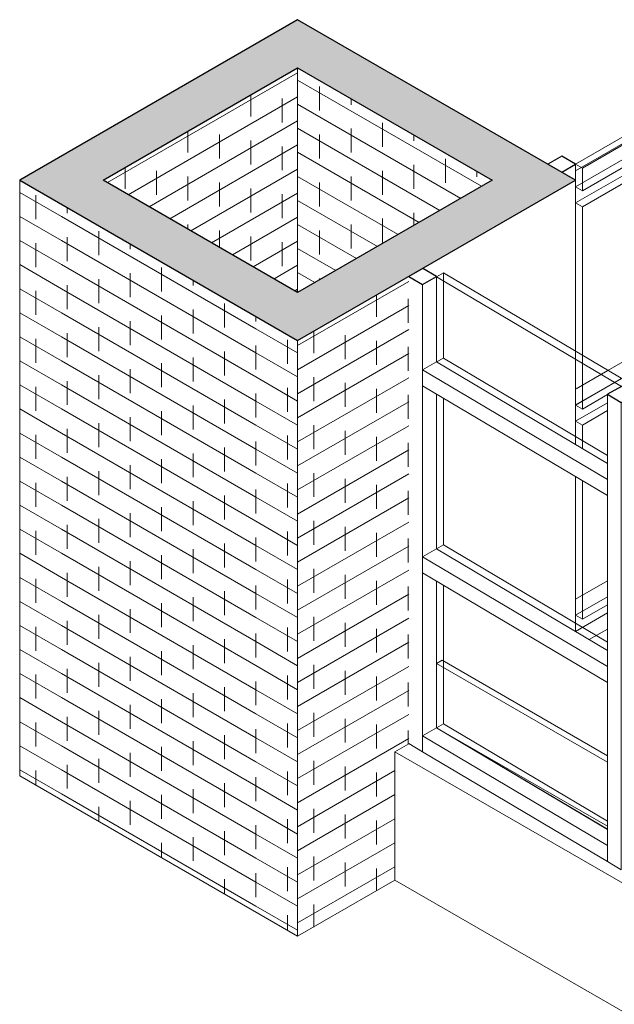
# Model space of a CAD drawing. Header units: metres. Extents: x -33 to 126, y -29 to 31.
# Tile 283 of 656: x 48.92 to 50.44, y -4.54 to -2.04. Entities that reach past the tile are written whole.
import ezdxf

# ---------------------------------------------------------------- set-up
doc = ezdxf.new("R2010")
doc.units = ezdxf.units.M
for name, color, linetype, lineweight in [('A-DETL-THIN', 151, 'Continuous', 18), ('A-GLAZ-CURT', 52, 'Continuous', 18), ('A-GLAZ-CWMG', 51, 'Continuous', 18), ('A-WALL', 113, 'Continuous', 18), ('A-WALL-PATT', 111, 'Continuous', 35)]:
    doc.layers.add(name, color=color, linetype=linetype, lineweight=lineweight)
pattern_1 = [(330, (-78.875, -34.565), (-0.000346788, 0.061399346), []), (90, (-78.875, -34.565), (-0.08, 0.107), [0.061, -0.061])]

# ---------------------------------------------------------------- blocks, each defined once
blk = doc.blocks.new('Montante retangular - 50 x 150 mm-965656-PERSPECTIVA GERAL')
at = {"layer": 'A-GLAZ-CWMG', "lineweight": 9}
for p, q in [((-24.9456, -3.8573), (-24.9097, -3.8372)), ((-24.9456, -3.8981), (-24.9456, -3.8573)), ((-24.4749, -4.1366), (-24.9456, -3.8573)), ((-24.4749, -4.0953), (-24.9097, -3.8372)), ((-24.9456, -3.8981), (-24.4749, -4.1775)), ((-24.4749, -4.1366), (-24.4749, -4.1775))]:
    blk.add_line(p, q, dxfattribs=at)
blk = doc.blocks.new('Montante retangular - 50 x 150 mm-966039-PERSPECTIVA GERAL')
at = {"layer": 'A-GLAZ-CWMG', "lineweight": 9}
for p, q in [((-24.4749, -3.7018), (-24.4749, -4.1775)), ((-24.44, -4.1982), (-24.44, -3.7225)), ((-24.4042, -3.7642), (-24.4042, -4.1376)), ((-24.44, -4.1982), (-24.4749, -4.1775))]:
    blk.add_line(p, q, dxfattribs=at)
blk = doc.blocks.new('Painel do sistema - Envidraçado-2051385-PERSPECTIVA GERAL')
at = {"layer": 'A-GLAZ-CURT', "lineweight": 9}
for p, q in [((-24.1391, -2.8364), (-24.1568, -2.8262)), ((-24.1568, -2.8266), (-24.1568, -3.1159)), ((-24.1391, -2.8364), (-24.4039, -2.9893)), ((-24.1391, -3.1264), (-24.1391, -2.8364)), ((-24.4749, -3.0302), (-24.5386, -3.067)), ((-24.5386, -3.067), (-24.5559, -3.057)), ((-24.5386, -3.067), (-24.5386, -3.1265)), ((-24.1568, -3.1159), (-24.1568, -3.3201)), ((-24.1391, -3.3303), (-24.1391, -3.1264)), ((-24.5386, -3.2088), (-24.5386, -3.561)), ((-24.1568, -3.3201), (-24.1849, -3.3364)), ((-24.1675, -3.3468), (-24.1391, -3.3303)), ((-24.1568, -3.3201), (-24.1391, -3.3303)), ((-24.2552, -3.377), (-24.4042, -3.463)), ((-24.4042, -3.4834), (-24.2377, -3.3873)), ((-24.4749, -3.5038), (-24.5559, -3.5506)), ((-24.5386, -3.561), (-24.4749, -3.5242)), ((-24.5386, -3.561), (-24.5559, -3.551))]:
    blk.add_line(p, q, dxfattribs=at)
blk = doc.blocks.new('Montante retangular - 50 x 150 mm-2051383-PERSPECTIVA GERAL')
at = {"layer": 'A-GLAZ-CWMG', "lineweight": 9}
for p, q in [((-24.2195, -3.3159), (-24.1918, -3.2999)), ((-24.1918, -3.2999), (-24.1564, -3.3203)), ((-24.1846, -3.3366), (-24.1564, -3.3203)), ((-24.1564, -3.3203), (-24.1564, -3.3403)), ((-24.1564, -3.3403), (-24.1564, -3.3533)), ((-24.4042, -3.4226), (-24.2897, -3.3565)), ((-24.4042, -3.4634), (-24.2548, -3.3772)), ((-24.4042, -3.5042), (-24.2199, -3.3979)), ((-24.5559, -3.5102), (-24.4749, -3.4634)), ((-24.5559, -3.551), (-24.4749, -3.5042)), ((-24.5559, -3.5918), (-24.4749, -3.545))]:
    blk.add_line(p, q, dxfattribs=at)
blk = doc.blocks.new('Painel do sistema - Envidraçado-2051386-PERSPECTIVA GERAL')
at = {"layer": 'A-GLAZ-CURT', "lineweight": 9}
for p, q in [((-24.1391, -2.2811), (-24.1568, -2.2709)), ((-24.1568, -2.2713), (-24.1568, -2.7853)), ((-24.1391, -2.2811), (-24.5386, -2.5118)), ((-24.1391, -2.7955), (-24.1391, -2.2811)), ((-24.5386, -2.5118), (-24.5559, -2.5018)), ((-24.5386, -2.5118), (-24.5386, -2.8893)), ((-24.1568, -2.7853), (-24.4391, -2.9484)), ((-24.4217, -2.9587), (-24.1391, -2.7955)), ((-24.1568, -2.7853), (-24.1391, -2.7955)), ((-24.5386, -2.8893), (-24.5386, -3.0262)), ((-24.4391, -2.9484), (-24.5559, -3.0158)), ((-24.439, -2.9687), (-24.4217, -2.9587)), ((-24.5386, -3.0262), (-24.4748, -2.9894)), ((-24.5386, -3.0262), (-24.5559, -3.0162))]:
    blk.add_line(p, q, dxfattribs=at)
blk = doc.blocks.new('Painel do sistema - Envidraçado-V182-PERSPECTIVA GERAL')
at = {"layer": 'A-GLAZ-CURT'}
for p, q in [((-24.1568, -2.1723), (-24.5563, -2.403)), ((-24.1391, -2.1825), (-24.1568, -2.1723)), ((-24.5386, -2.4132), (-24.1391, -2.1825)), ((-24.5563, -2.403), (-24.5386, -2.4132))]:
    blk.add_line(p, q, dxfattribs=at)
at = {"layer": 'A-GLAZ-CURT', "lineweight": 9}
for p, q in [((-24.1568, -2.1723), (-24.1568, -2.2301)), ((-24.1391, -2.2403), (-24.1391, -2.1825)), ((-24.1568, -2.2301), (-24.5559, -2.4606)), ((-24.5386, -2.471), (-24.1391, -2.2403)), ((-24.1568, -2.2301), (-24.1391, -2.2403)), ((-24.5386, -2.4132), (-24.5386, -2.471)), ((-24.5386, -2.471), (-24.5559, -2.461))]:
    blk.add_line(p, q, dxfattribs=at)
blk = doc.blocks.new('Montante retangular - 50 x 150 mm-165979-PERSPECTIVA GERAL')
at = {"layer": 'A-GLAZ-CWMG', "lineweight": 25}
for p, q in [((-12.0118, 4.88), (-12.0472, 4.8595)), ((-12.0472, 4.8595), (-12.0118, 4.8391)), ((-11.9765, 4.8595), (-12.0118, 4.88)), ((-12.0118, 4.8391), (-11.9765, 4.8595))]:
    blk.add_line(p, q, dxfattribs=at)
at = {"layer": 'A-GLAZ-CWMG', "lineweight": 9}
blk.add_line((-11.9765, 4.8595), (-11.9765, 4.8187), dxfattribs=at)
blk = doc.blocks.new('Montante retangular - 50 x 150 mm-2051384-PERSPECTIVA GERAL')
at = {"layer": 'A-GLAZ-CWMG', "lineweight": 9}
for p, q in [((-24.5559, -2.4202), (-24.1918, -2.2099)), ((-24.1918, -2.2099), (-24.1564, -2.2303)), ((-24.1564, -2.2303), (-24.5559, -2.461)), ((-24.1564, -2.2303), (-24.1564, -2.2503)), ((-24.1564, -2.2503), (-24.1564, -2.2711)), ((-24.1564, -2.2711), (-24.5559, -2.5018))]:
    blk.add_line(p, q, dxfattribs=at)
blk = doc.blocks.new('Montante retangular - 50 x 150 mm-V184-PERSPECTIVA GERAL')
at = {"layer": 'A-GLAZ-CWMG', "lineweight": 9}
for p, q in [((-24.4737, -2.9279), (-24.1918, -2.7651)), ((-24.1918, -2.7651), (-24.1564, -2.7855)), ((-24.1564, -2.7855), (-24.4388, -2.9486)), ((-24.1564, -2.7855), (-24.1564, -2.8055)), ((-24.1564, -2.8264), (-24.4212, -2.9793)), ((-24.1564, -2.8055), (-24.1564, -2.8264)), ((-24.5548, -2.9747), (-24.4737, -2.9279)), ((-24.4388, -2.9486), (-24.5559, -3.0162)), ((-24.4749, -3.0102), (-24.5559, -3.057))]:
    blk.add_line(p, q, dxfattribs=at)
blk = doc.blocks.new('Montante retangular - 50 x 150 mm-V443-PERSPECTIVA GERAL')
at = {"layer": 'A-GLAZ-CWMG', "lineweight": 25}
for p, q in [((-24.9625, -2.6788), (-24.9804, -2.6888)), ((-24.9446, -2.6687), (-24.9625, -2.6788)), ((-24.9097, -2.6894), (-24.9446, -2.6687)), ((-24.9804, -2.6888), (-24.9456, -2.7095)), ((-24.9456, -2.7095), (-24.9097, -2.6894))]:
    blk.add_line(p, q, dxfattribs=at)
at = {"layer": 'A-GLAZ-CWMG', "lineweight": 9}
for p, q in [((-24.9097, -2.9067), (-24.9097, -2.6898)), ((-24.9456, -2.9468), (-24.9456, -2.7095))]:
    blk.add_line(p, q, dxfattribs=at)
blk = doc.blocks.new('Painel do sistema - Envidraçado-965978-PERSPECTIVA GERAL')
at = {"layer": 'A-GLAZ-CURT'}
for p, q in [((-24.8922, -2.6795), (-24.9101, -2.6896)), ((-24.4215, -2.9588), (-24.8922, -2.6795)), ((-24.9101, -2.6896), (-24.4394, -2.9689)), ((-24.4394, -2.9689), (-24.4215, -2.9588))]:
    blk.add_line(p, q, dxfattribs=at)
at = {"layer": 'A-GLAZ-CURT', "lineweight": 9}
for p, q in [((-24.8922, -2.8964), (-24.8922, -2.6795)), ((-24.9101, -2.6896), (-24.9101, -2.9065)), ((-24.9101, -2.9065), (-24.8922, -2.8964)), ((-24.4749, -3.1441), (-24.8922, -2.8964)), ((-24.9101, -2.9065), (-24.4749, -3.1648)), ((-24.4215, -2.9588), (-24.4215, -2.9791))]:
    blk.add_line(p, q, dxfattribs=at)
blk = doc.blocks.new('Montante retangular - 50 x 150 mm-966045-PERSPECTIVA GERAL')
at = {"layer": 'A-GLAZ-CWMG', "lineweight": 9}
for p, q in [((-24.9456, -3.4225), (-24.9456, -2.9468)), ((-24.9097, -3.3824), (-24.9097, -2.9885))]:
    blk.add_line(p, q, dxfattribs=at)
blk = doc.blocks.new('Montante retangular - 50 x 150 mm-965883-PERSPECTIVA GERAL')
at = {"layer": 'A-GLAZ-CWMG', "lineweight": 9}
for p, q in [((-24.9456, -2.9264), (-24.9097, -2.9063)), ((-24.9456, -2.9673), (-24.9456, -2.9264)), ((-24.4749, -3.2058), (-24.9456, -2.9264)), ((-24.9097, -2.9063), (-24.4749, -3.1644)), ((-24.9456, -2.9673), (-24.4749, -3.2466)), ((-24.4749, -3.2058), (-24.4749, -3.2466))]:
    blk.add_line(p, q, dxfattribs=at)
blk = doc.blocks.new('Montante retangular - 50 x 150 mm-V445-PERSPECTIVA GERAL')
at = {"layer": 'A-GLAZ-CWMG', "lineweight": 25}
for p, q in [((-24.439, -2.9687), (-24.4749, -2.9888)), ((-24.4042, -2.9894), (-24.439, -2.9687)), ((-24.4749, -2.9888), (-24.44, -3.0095)), ((-24.44, -3.0095), (-24.4042, -2.9894))]:
    blk.add_line(p, q, dxfattribs=at)
at = {"layer": 'A-GLAZ-CWMG', "lineweight": 9}
for p, q in [((-24.4749, -2.9888), (-24.4749, -3.2262)), ((-24.4042, -2.99), (-24.4042, -3.2067)), ((-24.44, -3.2469), (-24.44, -3.0095))]:
    blk.add_line(p, q, dxfattribs=at)
blk = doc.blocks.new('Painel do sistema - Envidraçado-966046-PERSPECTIVA GERAL')
at = {"layer": 'A-GLAZ-CURT', "lineweight": 9}
for p, q in [((-24.9101, -2.9883), (-24.9101, -3.3822)), ((-24.8922, -3.3721), (-24.8922, -2.9989)), ((-24.9101, -3.3822), (-24.8922, -3.3721)), ((-24.4749, -3.6197), (-24.8922, -3.3721)), ((-24.9101, -3.3822), (-24.4749, -3.6404))]:
    blk.add_line(p, q, dxfattribs=at)
blk = doc.blocks.new('Montante retangular - 50 x 150 mm-966048-PERSPECTIVA GERAL')
at = {"layer": 'A-GLAZ-CWMG', "lineweight": 9}
for p, q in [((-24.9456, -3.8981), (-24.9456, -3.4225)), ((-24.9097, -3.8376), (-24.9097, -3.4642)), ((-24.9456, -3.8981), (-24.9804, -3.8775))]:
    blk.add_line(p, q, dxfattribs=at)
blk = doc.blocks.new('Montante retangular - 50 x 150 mm-966040-PERSPECTIVA GERAL')
at = {"layer": 'A-GLAZ-CWMG', "lineweight": 9}
for p, q in [((-24.4749, -3.2262), (-24.4749, -3.7018)), ((-24.44, -3.7225), (-24.44, -3.2469)), ((-24.4042, -3.2885), (-24.4042, -3.6824))]:
    blk.add_line(p, q, dxfattribs=at)
blk = doc.blocks.new('Painel do sistema - Envidraçado-966041-PERSPECTIVA GERAL')
at = {"layer": 'A-GLAZ-CURT', "lineweight": 9}
for p, q in [((-24.9101, -3.464), (-24.9101, -3.8374)), ((-24.8922, -3.8273), (-24.8922, -3.4746)), ((-24.9101, -3.8374), (-24.8922, -3.8273)), ((-24.4749, -4.075), (-24.8922, -3.8273)), ((-24.9101, -3.8374), (-24.4749, -4.0957))]:
    blk.add_line(p, q, dxfattribs=at)

msp = doc.modelspace()

# ---------------------------------------------------------------- hatches: boundary and pattern name
at = {"layer": 'A-WALL-PATT', "lineweight": 9}
for points in [[(50.1262, -2.444), (50.2322, -2.3828), (49.6312, -2.0358), (49.5251, -2.097), (50.0523, -2.4014)], [(49.0301, -2.5053), (49.6312, -2.1582), (49.5251, -2.097), (48.9241, -2.444)], [(49.9317, -2.6788), (50.3383, -2.444), (50.2322, -2.3828), (49.8256, -2.6175), (49.8787, -2.6481)], [(49.5251, -2.791), (49.6312, -2.7298), (49.1362, -2.444), (49.0301, -2.5053), (49.4666, -2.7572)], [(49.6312, -2.8523), (49.9317, -2.6788), (49.8256, -2.6175), (49.5251, -2.791)]]:
    msp.add_hatch(color=256, dxfattribs=at).paths.add_polyline_path(points, flags=0)
h = msp.add_hatch(dxfattribs=at)
h.set_pattern_fill('FP_95', color=256, style=0, pattern_type=2)
h.set_pattern_definition([(30, (-78.168, -34.218), (0.000346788, 0.061399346), []), (90, (-78.168, -34.218), (-0.08, 0.015), [0.061, -0.061])])
h.paths.add_polyline_path([(49.6312, -2.7298), (49.6312, -2.1582), (49.1362, -2.444), (49.5976, -2.7104)], flags=0)
h = msp.add_hatch(dxfattribs=at)
h.set_pattern_fill('FP_93', color=256, style=0, pattern_type=2)
h.set_pattern_definition([(330, (-77.673, -34.565), (-0.000346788, 0.061399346), []), (90, (-77.673, -34.565), (-0.08, 0.107), [0.061, -0.061])])
h.paths.add_polyline_path([(49.6312, -2.7298), (50.1262, -2.444), (49.6312, -2.1582), (49.6312, -2.6788)], flags=0)
h = msp.add_hatch(dxfattribs=at)
h.set_pattern_fill('FP_94', color=256, style=0, pattern_type=2)
h.set_pattern_definition(pattern_1)
h.paths.add_polyline_path([(49.0301, -4.0205), (49.0301, -2.5053), (48.9241, -2.444), (48.9241, -3.9592)], flags=0)
h = msp.add_hatch(dxfattribs=at)
h.set_pattern_fill('FP_94', color=256, style=0, pattern_type=2)
h.set_pattern_definition(pattern_1)
h.paths.add_polyline_path([(49.5251, -4.3063), (49.5251, -2.791), (49.0301, -2.5053), (49.0301, -4.0205), (49.1362, -4.0817)], flags=0)
h = msp.add_hatch(dxfattribs=at)
h.set_pattern_fill('FP_96', color=256, style=0, pattern_type=2)
h.set_pattern_definition([(30, (-78.168, -34.912), (0.000346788, 0.061399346), []), (90, (-78.168, -34.912), (-0.08, 0.015), [0.061, -0.061])])
h.paths.add_polyline_path([(49.6312, -4.3675), (49.8787, -4.2246), (49.8787, -3.898), (49.914, -3.8776), (49.9138, -2.6891), (49.6312, -2.8523), (49.6312, -4.2246)], flags=0)
h = msp.add_hatch(dxfattribs=at)
h.set_pattern_fill('FP_94', color=256, style=0, pattern_type=2)
h.set_pattern_definition(pattern_1)
h.paths.add_polyline_path([(49.6312, -4.3675), (49.6312, -2.8523), (49.5251, -2.791), (49.5251, -4.3063), (49.6261, -4.3645)], flags=0)

# ---------------------------------------------------------------- linework, layer by layer
at = {"layer": 'A-DETL-THIN', "lineweight": 9}
msp.add_line((49.8787, -4.2246), (53.0607, -6.0617), dxfattribs=at)
at = {"layer": 'A-WALL', "lineweight": 25}
for p, q in [((49.6312, -2.0358), (48.9241, -2.444)), ((50.3383, -2.444), (49.6312, -2.0358)), ((49.1362, -2.444), (49.6312, -2.1582)), ((49.6312, -2.1582), (50.1262, -2.444)), ((48.9241, -2.444), (49.6312, -2.8523)), ((49.6312, -2.7298), (49.1362, -2.444)), ((50.1262, -2.444), (49.6312, -2.7298)), ((49.6312, -2.8523), (50.3383, -2.444))]:
    msp.add_line(p, q, dxfattribs=at)
at = {"layer": 'A-WALL', "lineweight": 9}
for p, q in [((49.6312, -2.7298), (49.6312, -2.1582)), ((48.9241, -3.9592), (48.9241, -2.444)), ((50.3383, -2.8998), (50.3383, -2.444)), ((49.6312, -2.8523), (49.6312, -4.3675)), ((50.3383, -3.1163), (50.3383, -2.9009)), ((50.3383, -3.5919), (50.3383, -3.1985)), ((50.4194, -3.5858), (50.3731, -3.6126)), ((49.9989, -3.6653), (49.9847, -3.6735)), ((50.4194, -3.9244), (49.9847, -3.6735)), ((49.9847, -3.6735), (49.9847, -3.8368)), ((49.9989, -3.6653), (50.4194, -3.9081)), ((49.9847, -3.8368), (50.4194, -4.0877)), ((49.8787, -3.898), (49.914, -3.8776)), ((49.8787, -4.2246), (49.8787, -3.898)), ((52.4534, -5.3845), (49.8787, -3.898)), ((48.9241, -3.9592), (49.6312, -4.3675)), ((49.6312, -4.3675), (49.8787, -4.2246)), ((49.8787, -4.2246), (53.0607, -6.0617))]:
    msp.add_line(p, q, dxfattribs=at)

# ---------------------------------------------------------------- block references
at = {"layer": 'A-GLAZ-CURT', "lineweight": 9}
for name in ['Painel do sistema - Envidraçado-V182-PERSPECTIVA GERAL', 'Painel do sistema - Envidraçado-2051386-PERSPECTIVA GERAL', 'Painel do sistema - Envidraçado-965978-PERSPECTIVA GERAL', 'Painel do sistema - Envidraçado-2051385-PERSPECTIVA GERAL', 'Painel do sistema - Envidraçado-966046-PERSPECTIVA GERAL', 'Painel do sistema - Envidraçado-966041-PERSPECTIVA GERAL']:
    msp.add_blockref(name, (74.8942, 0), dxfattribs=at)
at = {"layer": 'A-GLAZ-CWMG', "lineweight": 9}
for name, p in [('Montante retangular - 50 x 150 mm-2051384-PERSPECTIVA GERAL', (74.8942, 0)), ('Montante retangular - 50 x 150 mm-165979-PERSPECTIVA GERAL', (62.3148, -7.2627)), ('Montante retangular - 50 x 150 mm-V443-PERSPECTIVA GERAL', (74.8942, 0)), ('Montante retangular - 50 x 150 mm-V184-PERSPECTIVA GERAL', (74.8942, 0)), ('Montante retangular - 50 x 150 mm-965883-PERSPECTIVA GERAL', (74.8942, 0)), ('Montante retangular - 50 x 150 mm-966045-PERSPECTIVA GERAL', (74.8942, 0)), ('Montante retangular - 50 x 150 mm-V445-PERSPECTIVA GERAL', (74.8942, 0)), ('Montante retangular - 50 x 150 mm-966040-PERSPECTIVA GERAL', (74.8942, 0)), ('Montante retangular - 50 x 150 mm-2051383-PERSPECTIVA GERAL', (74.8942, 0)), ('Montante retangular - 50 x 150 mm-965883-PERSPECTIVA GERAL', (74.8942, -0.4757)), ('Montante retangular - 50 x 150 mm-966048-PERSPECTIVA GERAL', (74.8942, 0)), ('Montante retangular - 50 x 150 mm-966039-PERSPECTIVA GERAL', (74.8942, 0)), ('Montante retangular - 50 x 150 mm-965656-PERSPECTIVA GERAL', (74.8942, 0))]:
    msp.add_blockref(name, p, dxfattribs=at)

doc.saveas('drawing.dxf')
